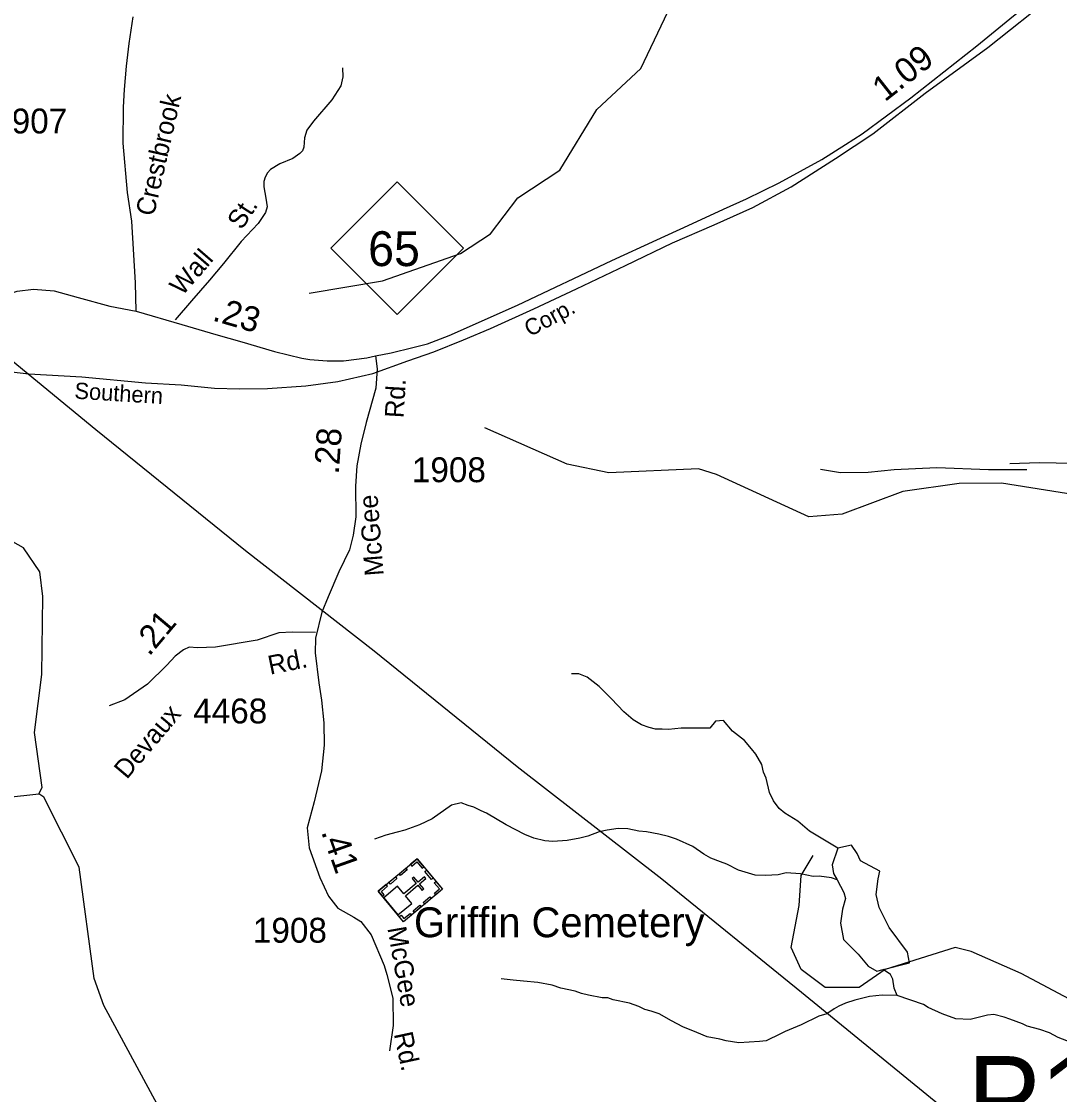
# Model space of a CAD drawing. Extents: x 1547597 to 1699558, y 810033 to 920809.
# Drawn here: x 1624425 to 1629642, y 906155 to 911547 of the extents above; entities that cross this region are included whole.
import ezdxf

# ---------------------------------------------------------------- set-up
doc = ezdxf.new("R2010")
doc.units = 0
for name, color, linetype in [('Exist Cultural Cemetery Label', 7, 'Continuous'), ('Exist Cultural Church with Cemetery CELL', 7, 'Continuous'), ('Exist Hydrographic Creek Single Shore', 7, 'Continuous'), ('Exist Hydrographic Misc Water Feature', 7, 'Continuous'), ('Exist Railroad Abandon ROW Retained', 7, 'Continuous'), ('Exist Railroad Mainline Label', 7, 'Continuous'), ('Exist Road Non-System Type 51', 7, 'Continuous'), ('Exist Road Non-System Type 51 Label', 7, 'Continuous'), ('Exist Road Primary NC Attributed', 7, 'Continuous'), ('Exist Road Primary NC Service Mileage Hundredths English Label', 7, 'Continuous'), ('Exist Road Primary NC Shield CELL', 7, 'Continuous'), ('Exist Road Primary NC Shield Number Label', 7, 'Continuous'), ('Exist Road Secondary Mileage Hundredths English Label', 7, 'Continuous'), ('Exist Road Secondary Structure Pipe Number Label', 7, 'Continuous'), ('Exist Road Secondary Type 41 Attributed', 7, 'Continuous'), ('Exist Road Secondary Type 51 Attributed', 7, 'Continuous'), ('Exist Road Secondary Type 51 Label', 7, 'Continuous'), ('Exist Road Secondary Type 51 Number Label', 7, 'Continuous'), ('Exist Utilities Electrical Transmission Line', 7, 'Continuous')]:
    doc.layers.add(name, color=color, linetype=linetype)

msp = doc.modelspace()

# ---------------------------------------------------------------- linework, layer by layer
at = {"layer": 'Exist Cultural Church with Cemetery CELL'}
for points in [[(1626413.4, 907339.5), (1626540.8, 907186.5), (1626345.1, 907023.6), (1626217.8, 907176.6)], [(1626380.1, 907311.8), (1626387.4, 907303.1), (1626412.1, 907323.7), (1626438.1, 907292.5), (1626446.6, 907299.6), (1626413.4, 907339.5)], [(1626323.1, 907264.4), (1626356.4, 907292.1), (1626363.7, 907283.3), (1626330.4, 907255.6)], [(1626460.8, 907282.6), (1626494, 907242.8), (1626485.2, 907235.5), (1626452, 907275.3)], [(1626245.4, 907143.5), (1626317.1, 907057.3), (1626386.7, 907115.3), (1626354.3, 907154.2), (1626416.9, 907206.4), (1626438, 907181.1), (1626446.4, 907188.1), (1626425.3, 907213.4), (1626457.8, 907240.4), (1626450.4, 907249.4), (1626417.9, 907222.4), (1626396.7, 907247.8), (1626388.3, 907240.8), (1626409.4, 907215.3), (1626346.8, 907163.2), (1626314.9, 907201.4)], [(1626271.5, 907221.4), (1626304.8, 907249.1), (1626312, 907240.3), (1626278.8, 907212.6)], [(1626239, 907151.2), (1626247.8, 907158.5), (1626233.7, 907175.4), (1626264.8, 907201.3), (1626257.6, 907209.9), (1626217.8, 907176.6)], [(1626507.5, 907158.7), (1626500.3, 907167.4), (1626525, 907188), (1626499.1, 907219.2), (1626507.6, 907226.3), (1626540.8, 907186.4)], [(1626444.1, 907120.7), (1626477.4, 907148.4), (1626484.6, 907139.7), (1626451.4, 907112)], [(1626323.9, 907049), (1626332.8, 907056.4), (1626346.8, 907039.5), (1626377.9, 907065.3), (1626385, 907056.8), (1626345.1, 907023.6)], [(1626393.4, 907078.6), (1626426.7, 907106.3), (1626434, 907097.5), (1626400.7, 907069.8)]]:
    msp.add_lwpolyline(points, close=True, dxfattribs=at)
at = {"layer": 'Exist Hydrographic Creek Single Shore'}
for points in [[(1624511.8, 907665.8), (1624528.8, 907698.3), (1624490.9, 907974.8), (1624527.8, 908266.2), (1624532.8, 908656.8), (1624517.9, 908781.9), (1624435.8, 908901.7), (1624311.9, 908969.8)], [(1627346.5, 902974.5), (1627327.6, 903336.4), (1627288.5, 903456.3), (1627195.5, 903485.7), (1627122.1, 903434.3), (1626706.9, 903484.8), (1626550.8, 903619.3), (1626526.8, 903705.1), (1626530.8, 904020.2), (1626490.9, 904145.8), (1626358.8, 904279.8), (1626251.9, 904331.3), (1626103.8, 904491.8), (1625931.7, 904726.6), (1625266.8, 905519.9), (1625107.9, 906107.5), (1624838.9, 906602.1), (1624790.9, 906737.6), (1624714.8, 907297.2), (1624536.8, 907648.9), (1624511.8, 907665.8)]]:
    msp.add_lwpolyline(points, dxfattribs=at)
at = {"layer": 'Exist Hydrographic Misc Water Feature'}
for points in [[(1625870.9, 910182.3), (1626238.9, 910243.8), (1626631.8, 910380.3), (1626782.9, 910478.9), (1626918.9, 910660.1), (1627129.9, 910800.2), (1627316.9, 911104.9), (1627536.8, 911310.6), (1627758.9, 911775.5), (1627902.9, 911913.8), (1627979.8, 912030.3), (1628006.1, 912242.1), (1628066.9, 912311)], [(1631427.5, 908592.1), (1630921.9, 908871.5), (1630639.9, 908969.2), (1630240.9, 909049.5), (1629939.3, 909133.5), (1629349.8, 909227.7), (1629136.8, 909225.2), (1628854.5, 909185.5), (1628548.9, 909070.8), (1628381.9, 909057.8), (1627917.9, 909270.8), (1627826.9, 909299), (1627375.9, 909278.4), (1627167.8, 909322.1), (1626753.8, 909504.6)], [(1628527.7, 907393.3), (1628385.3, 907479.1), (1628326.2, 907528.1), (1628260.9, 907569.2), (1628233.2, 907591.7), (1628203.9, 907630.1), (1628184.5, 907672.5), (1628167.7, 907744.8), (1628154.1, 907775), (1628144.8, 907813.1), (1628115.7, 907865.6), (1628094.1, 907892), (1628058.8, 907934.6), (1627997.6, 907981.6), (1627952.5, 908034.4), (1627912.4, 908031), (1627883.9, 907995.5), (1627739.9, 907995.9), (1627675.9, 907989.1), (1627643.9, 907991.6), (1627611.9, 907990.1), (1627580.1, 907998.7), (1627540.3, 908013.4), (1627498.7, 908038.1), (1627451.4, 908078.8), (1627390.4, 908143.9), (1627327.5, 908204.9), (1627268.2, 908252), (1627226.6, 908268.6), (1627188.6, 908269.3)], [(1622073.8, 907423.2), (1622357.8, 907470), (1622743.8, 907639.5), (1623055.8, 907892.4), (1623233.8, 908108.7), (1623325.9, 908133.1), (1623807.9, 908018.3), (1623914.8, 907907.8), (1624020.8, 907721.8), (1624160.9, 907627), (1624511.8, 907665.8)], [(1628523.7, 907234), (1628495.5, 907243.3), (1628433.6, 907252.3), (1628403.7, 907250.8), (1628339.9, 907263.9), (1628268, 907269.1), (1628227.9, 907259.8), (1628163.9, 907254.9), (1628111.9, 907257.8), (1628028.3, 907283.2), (1627968.9, 907312.2), (1627937.1, 907324.7), (1627889.4, 907343.5), (1627853.7, 907362.1), (1627798.4, 907401), (1627717, 907438.4), (1627677.2, 907451), (1627627.5, 907463.9), (1627565.6, 907474.9), (1627527.7, 907477.6), (1627471.9, 907490.5), (1627424, 907491.3), (1627367.9, 907484.2), (1627327.8, 907475), (1627271.5, 907453.9), (1627231.3, 907442.6), (1627167.1, 907431.6), (1627095.2, 907426.9), (1627055.2, 907429.6), (1626999.4, 907442.5), (1626953.8, 907461.3), (1626860.6, 907510.9), (1626761.5, 907568.5), (1626735.8, 907580.9), (1626698.1, 907599.6), (1626670.2, 907608.1), (1626634.4, 907620.7), (1626586.3, 907609.4), (1626489.2, 907541.1), (1626457, 907525.7), (1626424.7, 907510.2), (1626352.3, 907483.4), (1626312.3, 907474.1), (1626256.1, 907459), (1626199.7, 907438)], [(1628527.7, 907393.3), (1628499.8, 907309.6), (1628504.9, 907266.5), (1628523.7, 907234)], [(1628754.5, 906782.9), (1628887.4, 906817.7), (1628877.3, 906870.9), (1628786.1, 906995.2), (1628735.4, 907094.1), (1628720.2, 907160), (1628730.4, 907238.6), (1628738, 907276.7), (1628641.7, 907329.9), (1628623.9, 907365.4), (1628596.1, 907408.5), (1628527.7, 907393.3)], [(1628523.7, 907234), (1628558.1, 907170.2), (1628565.7, 907139.7), (1628550.5, 907086.5), (1628540.3, 907015.5), (1628555.5, 906934.3), (1628629, 906860.8), (1628679.7, 906799.9), (1628722.8, 906774.5), (1628754.5, 906782.9)], [(1628825.4, 906652.6), (1628810.5, 906690), (1628803.2, 906734.2), (1628791.5, 906758.4), (1628754.5, 906782.9)], [(1628825.4, 906652.6), (1628749.9, 906655), (1628685.8, 906648.1), (1628613.6, 906629.4), (1628565.4, 906614.1), (1628533.2, 906598.7), (1628509, 906585.1), (1628472.6, 906559.8), (1628432.4, 906548.4), (1628343.7, 906505.9), (1628263.2, 906471.3), (1628239, 906459.7), (1628166.5, 906424.9), (1628134.5, 906421.5), (1628030.5, 906415.2), (1627998.5, 906419.7), (1627966.6, 906424.2), (1627934.7, 906432.8), (1627871, 906445.9), (1627819.4, 906466.8), (1627747.8, 906496), (1627692.4, 906524.9), (1627629, 906560), (1627589.2, 906574.6), (1627557.3, 906583.1), (1627527.6, 906597.7), (1627479.9, 906614.5), (1627398.2, 906631.8), (1627372.4, 906640.2), (1627342.4, 906640.8), (1627274.7, 906653.9), (1627238.8, 906662.5), (1627207, 906675.1), (1627135.2, 906690.3), (1627091.6, 906705), (1627019.8, 906718.3), (1626947.9, 906725.4), (1626896, 906730.3), (1626836.2, 906737.3)], [(1630078.6, 906108.6), (1630023.4, 906161.6), (1629989.9, 906186.2), (1629968.2, 906208.5), (1629906.9, 906253.5), (1629836.1, 906318.7), (1629808.4, 906339.2), (1629749, 906380.1), (1629677.8, 906425.4), (1629634.1, 906442.2), (1629590.5, 906464.8), (1629542.8, 906481.6), (1629479.1, 906498.8), (1629455.3, 906511.2), (1629391.7, 906534.2), (1629363.8, 906544.7), (1629312.1, 906557.5), (1629280.1, 906554.1), (1629191.7, 906531.6), (1629119.8, 906534.7), (1629052.3, 906560), (1628980.8, 906593.1), (1628957.1, 906607.5), (1628825.4, 906652.6)]]:
    msp.add_lwpolyline(points, dxfattribs=at)
at = {"layer": 'Exist Railroad Abandon ROW Retained'}
msp.add_lwpolyline([(1624286, 909795.6), (1624462.2, 909776.2), (1624728, 909761.2), (1625049, 909731.5), (1625227.3, 909720.2), (1625395.4, 909703.4), (1625520.3, 909700.6), (1625661.5, 909703.3), (1625853.8, 909715.9), (1626015.2, 909737), (1626190.7, 909777.8), (1626367.3, 909842.3), (1626497.7, 909886.7), (1626646.2, 909947.1), (1626782.8, 910003.6), (1626999.8, 910103.1), (1627214.7, 910202.5), (1627460, 910319.8), (1627697.1, 910435.1), (1627906, 910524.7), (1628100.7, 910612.6), (1628293.7, 910716.3), (1628515.3, 910857.9), (1628702.6, 910981.6), (1628966.7, 911186.8), (1629281.7, 911415.3), (1629613.8, 911682.9)], dxfattribs=at)
at = {"layer": 'Exist Road Non-System Type 51'}
for points in [[(1626038.8, 911314.3), (1626040.5, 911268.2), (1626029.9, 911222.4), (1625985.1, 911152.9), (1625892.1, 911046.1), (1625859.5, 911000.3), (1625847.1, 910962.6), (1625844.6, 910914.6), (1625837.4, 910897.1), (1625824.3, 910882.8), (1625788, 910857.3), (1625723.8, 910832), (1625677.4, 910802.5), (1625662, 910785.6), (1625649, 910764.9), (1625642.8, 910742.4), (1625642.4, 910715), (1625653.9, 910658.9), (1625659.4, 910614.8), (1625651, 910586.9), (1625614.5, 910531.2), (1625529.6, 910440.3), (1625440.3, 910331.3), (1625369.5, 910246), (1625280.4, 910143.2), (1625197.4, 910048.2)], [(1629477.8, 909294.1), (1629284.4, 909294.1), (1629025, 909304.6), (1628810.2, 909294.1), (1628679.2, 909281), (1628540.4, 909278.4), (1628441, 909295.7)], [(1632142.4, 905621.5), (1631820.7, 905716.8), (1631740.3, 905777.1), (1631197.5, 905928), (1631036.7, 905918), (1630825.6, 905978.3), (1630463.8, 906109.1), (1630041.6, 906350.5), (1629770.2, 906592), (1629448.6, 906763), (1629197.3, 906873.7), (1629116.9, 906893.8), (1628765.1, 906783.1), (1628634.4, 906692.6), (1628463.5, 906692.6), (1628342.9, 906783.1), (1628292.6, 906893.8), (1628332.9, 907105), (1628342.9, 907255.9), (1628403.2, 907356.5)]]:
    msp.add_lwpolyline(points, dxfattribs=at)
at = {"layer": 'Exist Road Primary NC Attributed'}
for points in [[(1626203.8, 909866.1), (1626283.6, 909881.5), (1626391.6, 909908.1), (1626466.2, 909926.6), (1626574.2, 909968.5), (1626917.2, 910121.7), (1627392.3, 910344.9), (1627617.6, 910449.7), (1627775.6, 910522.3), (1627953.3, 910602.9), (1628067.8, 910656.1), (1628232.2, 910735.9), (1628447.8, 910853.5), (1628565.5, 910927.7), (1628650.2, 910982.5), (1628893.6, 911162.2), (1629226.1, 911423.4), (1629392.1, 911560.4), (1629570.2, 911705.2), (1629801.9, 911892), (1629988.6, 912049.8), (1630165.7, 912190.2), (1631025.1, 912875.1)], [(1623574.3, 909617.6), (1623619.9, 909652), (1623815.6, 909811.7), (1623971, 909944.1), (1624148.2, 910069.9), (1624299.1, 910156.3), (1624403.5, 910191), (1624485.5, 910202.2), (1624588.9, 910193.2), (1624710, 910160.1), (1624868.5, 910116), (1625000.8, 910091)], [(1625000.8, 910091), (1625231.4, 910024.1), (1625401.4, 909974.1), (1625532.4, 909936.3), (1625696.8, 909887.9), (1625834.3, 909854.9), (1625874.6, 909848.4), (1625960.8, 909842), (1626043, 909842), (1626161.1, 909857.3), (1626203.8, 909866.1)]]:
    msp.add_lwpolyline(points, dxfattribs=at)
at = {"layer": 'Exist Road Primary NC Shield CELL'}
msp.add_lwpolyline([(1625980, 910407.2), (1626313, 910740.2), (1626646, 910407.2), (1626313, 910074.2)], close=True, dxfattribs=at)
at = {"layer": 'Exist Road Secondary Type 41 Attributed'}
for points in [[(1630832, 909125.3), (1630607.7, 909217), (1630518, 909249.9), (1630438.2, 909271.9), (1630278.7, 909280.8), (1630118.2, 909287.8), (1629914.8, 909304.8), (1629709.4, 909325.7), (1629539.9, 909328.7), (1629391.3, 909324.7)], [(1625902.6, 908448.4), (1625900.4, 908373.7), (1625920.1, 908224.2), (1625933.3, 908136.3), (1625944.3, 908022), (1625946.5, 907909.8), (1625933.3, 907782.3), (1625896, 907626.3), (1625860.6, 907495.4), (1625871.5, 907395.4), (1625924.5, 907245.9), (1625968.5, 907151.4), (1626014.6, 907092.1), (1626095.4, 907046.8), (1626131.1, 907023.9), (1626182.4, 906957.8), (1626247.5, 906803.6), (1626260.7, 906757.5), (1626291.4, 906638.8), (1626293.6, 906502.5), (1626273.9, 906375)]]:
    msp.add_lwpolyline(points, dxfattribs=at)
at = {"layer": 'Exist Road Secondary Type 51 Attributed'}
for points in [[(1625000.8, 910091), (1624998.4, 910232.8), (1624979.9, 910544), (1624958.1, 910687.5), (1624936.7, 910934.9), (1624937.3, 911115.7), (1624943.4, 911204.1), (1624952.9, 911322.6), (1624965.8, 911435.5), (1624986, 911569.8)], [(1626203.8, 909866.1), (1626212.7, 909801.7), (1626205.4, 909704.1), (1626157.9, 909531.6), (1626129.7, 909423.6), (1626110.3, 909314), (1626103.1, 909212.4), (1626105.1, 909056.9), (1626092.8, 908966.4), (1626074.1, 908892.5), (1626020.8, 908781.2), (1625966.1, 908655.5), (1625933.8, 908578.1), (1625902.6, 908448.4)], [(1625902.4, 908477.3), (1625787.1, 908478.9), (1625717.8, 908474.1), (1625610.2, 908438.6), (1625400.2, 908403.1), (1625309.5, 908398.9), (1625267.6, 908402.3), (1625239.1, 908389.1), (1625197.3, 908358.3), (1625155.6, 908312.1), (1625058.9, 908217.6), (1624944.7, 908138.5), (1624865.6, 908107.7)]]:
    msp.add_lwpolyline(points, dxfattribs=at)
at = {"layer": 'Exist Utilities Electrical Transmission Line'}
msp.add_lwpolyline([(1624079.2, 910088), (1624798.2, 909496), (1625550.9, 908887.8), (1626197, 908384.5), (1626916, 907802.6), (1627643.2, 907238.5), (1628344.4, 906668.7), (1629138.7, 906021.8)], dxfattribs=at)

# ---------------------------------------------------------------- texts
at = {"layer": 'Exist Cultural Cemetery Label'}
msp.add_text('Griffin Cemetery', height=150, dxfattribs=at).set_placement((1626397.7, 906945.5))
at = {"layer": 'Exist Railroad Mainline Label'}
for s, rotation, p in [('Corp.', 28.191, (1626979.6, 909960.4)), ('Southern', 356.4678, (1624689.6, 909651.7))]:
    msp.add_text(s, height=82.02, rotation=rotation, dxfattribs=at).set_placement(p)
at = {"layer": 'Exist Road Non-System Type 51 Label'}
for s, rotation, p in [('St.', 56.7224, (1625532, 910495.2)), ('Wall', 49.0847, (1625233.2, 910163.9))]:
    msp.add_text(s, height=95, rotation=rotation, dxfattribs=at).set_placement(p)
at = {"layer": 'Exist Road Primary NC Service Mileage Hundredths English Label'}
for s, rotation, p in [('1.09', 38.148, (1628763.6, 911139.6)), ('.23', 343.8685, (1625380, 910045.4))]:
    msp.add_text(s, height=125, rotation=rotation, dxfattribs=at).set_placement(p)
at = {"layer": 'Exist Road Primary NC Shield Number Label'}
msp.add_text('65', height=175, dxfattribs=at).set_placement((1626167.1, 910317.5))
at = {"layer": 'Exist Road Secondary Mileage Hundredths English Label'}
for s, height, rotation, p in [('.28', 125, 86.1024, (1626019.7, 909269.4)), ('.21', 120, 49.9174, (1625066.9, 908353.4)), ('.41', 125, 289.5275, (1625929.7, 907475.2))]:
    msp.add_text(s, height=height, rotation=rotation, dxfattribs=at).set_placement(p)
at = {"layer": 'Exist Road Secondary Structure Pipe Number Label'}
msp.add_text('P166', height=410.1, dxfattribs=at).set_placement((1629179.2, 905938.1))
at = {"layer": 'Exist Road Secondary Type 51 Label'}
for s, rotation, p in [('Crestbrook', 77.1061, (1625090.2, 910564)), ('Rd.', 86.6555, (1626345.3, 909552.2)), ('McGee', 94.4464, (1626245.6, 908764.3)), ('Rd.', 11.4746, (1625674.4, 908264.1)), ('Devaux', 49.8064, (1624954.5, 907735.2)), ('McGee', 279.9384, (1626263.6, 906991.3)), ('Rd.', 282.0616, (1626295.9, 906459.9))]:
    msp.add_text(s, height=95, rotation=rotation, dxfattribs=at).set_placement(p)
at = {"layer": 'Exist Road Secondary Type 51 Number Label'}
for s, p in [('1907', (1624283.1, 910983.9)), ('1908', (1626387.1, 909231.8)), ('4468', (1625288.2, 908019.7)), ('1908', (1625588.2, 906918.1))]:
    msp.add_text(s, height=125, dxfattribs=at).set_placement(p)

doc.saveas('drawing.dxf')
